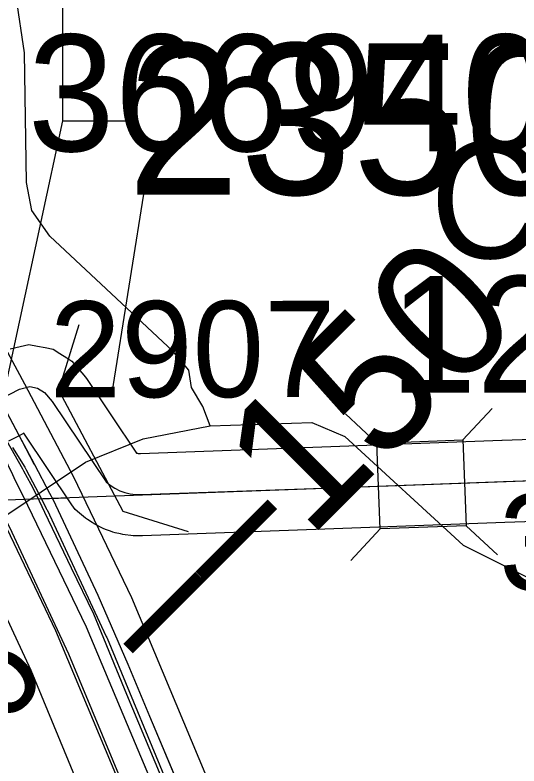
# Model space of a CAD drawing. Extents: x 128.7 to 185.5, y -21.4 to 12.6.
# Drawn here: x 147.308 to 147.675, y -0.494 to 0.053 of the extents above; entities that cross this region are included whole.
import ezdxf

# ---------------------------------------------------------------- set-up
doc = ezdxf.new("R2010")
doc.units = 0
for name, color, linetype in [('tdCoDivCarto', 7, 'Continuous'), ('tdCoHydroRiver', 7, 'Continuous'), ('tdCoPriCL', 7, 'Continuous'), ('tdCoPriDiv', 7, 'Continuous'), ('tdCoPrimary', 7, 'Continuous'), ('tdCoSecRdNmbr', 7, 'Continuous'), ('tdCoSecRteBand', 7, 'Continuous'), ('tdCoSecRteCL', 7, 'Continuous'), ('tdCoSectLine', 7, 'Continuous'), ('tdCoSectLinePart', 7, 'Continuous'), ('tdCoStrucDivPri', 7, 'Continuous'), ('tdCoStrucPriMaintName', 7, 'Continuous'), ('tdCoStrucSec', 7, 'Continuous'), ('tdCoStrucSecCoName', 7, 'Continuous'), ('tdCoStrucSecFHWANum', 7, 'Continuous'), ('tdCoSurfAsphalt', 7, 'Continuous'), ('tdCoSurfGravel', 7, 'Continuous'), ('tdStHwyPriRefPost1', 7, 'Continuous'), ('tdStHwyPriRefPost5', 7, 'Continuous')]:
    doc.layers.add(name, color=color, linetype=linetype)

msp = doc.modelspace()

# ---------------------------------------------------------------- linework, layer by layer
at = {"layer": 'tdCoDivCarto'}
for p, q in [((147.3111, -0.25296), (147.29804, -0.22824)), ((147.3111, -0.25296), (147.29804, -0.22824)), ((147.32218, -0.27394), (147.3111, -0.25296)), ((147.32218, -0.27394), (147.3111, -0.25296)), ((147.3224, -0.27436), (147.32218, -0.27394)), ((147.33339, -0.29516), (147.3224, -0.27436)), ((147.30734, -0.28342), (147.31715, -0.30373)), ((147.33604, -0.30016), (147.33339, -0.29516)), ((147.36859, -0.36946), (147.33604, -0.30016)), ((147.31715, -0.30373), (147.35996, -0.39231)), ((147.39054, -0.41977), (147.36859, -0.36946)), ((147.35996, -0.39231), (147.3898, -0.46333)), ((147.40632, -0.45774), (147.39054, -0.41977)), ((147.45811, -0.5808), (147.40632, -0.45774)), ((147.3898, -0.46333), (147.44874, -0.60365))]:
    msp.add_line(p, q, dxfattribs=at)
for points in [[(147.3108, -0.2524), (147.29774, -0.22768)], [(147.3111, -0.25296), (147.29804, -0.22824)], [(147.32189, -0.27339), (147.3108, -0.2524)], [(147.32218, -0.27394), (147.3111, -0.25296)], [(147.61636, -0.9173), (147.60656, -0.90558), (147.58782, -0.87846), (147.57697, -0.85897), (147.57007, -0.8464), (147.55823, -0.82001), (147.54516, -0.78918), (147.50669, -0.69794), (147.45811, -0.5808), (147.40632, -0.45774), (147.39054, -0.41977), (147.36859, -0.36946), (147.33604, -0.30016), (147.33339, -0.29516), (147.3224, -0.27436), (147.32189, -0.27339)], [(147.61677, -0.91778), (147.60656, -0.90558), (147.58782, -0.87846), (147.57697, -0.85897), (147.57007, -0.8464), (147.55823, -0.82001), (147.54516, -0.78918), (147.50669, -0.69794), (147.45811, -0.5808), (147.40632, -0.45774), (147.39054, -0.41977), (147.36859, -0.36946), (147.33604, -0.30016), (147.33339, -0.29516), (147.3224, -0.27436), (147.32218, -0.27394)], [(147.61677, -0.91778), (147.60656, -0.90558), (147.58782, -0.87846), (147.57697, -0.85897), (147.57007, -0.8464), (147.55823, -0.82001), (147.54516, -0.78918), (147.50669, -0.69794), (147.45811, -0.5808), (147.40632, -0.45774), (147.39054, -0.41977), (147.36859, -0.36946), (147.33604, -0.30016), (147.33339, -0.29516), (147.3224, -0.27436), (147.32218, -0.27394)], [(147.3063, -0.28127), (147.30734, -0.28342), (147.31715, -0.30373), (147.35996, -0.39231), (147.3898, -0.46333), (147.44874, -0.60365), (147.50644, -0.74126), (147.53357, -0.80735), (147.54639, -0.8367), (147.55552, -0.85618), (147.56587, -0.87541), (147.57697, -0.89366), (147.58905, -0.91167), (147.60188, -0.9272), (147.60351, -0.92888)], [(147.3063, -0.28127), (147.30734, -0.28342), (147.31715, -0.30373), (147.35996, -0.39231), (147.3898, -0.46333), (147.44874, -0.60365), (147.50644, -0.74126), (147.53357, -0.80735), (147.54639, -0.8367), (147.55552, -0.85618), (147.56587, -0.87541), (147.57697, -0.89366), (147.58905, -0.91167), (147.60188, -0.9272), (147.60351, -0.92888)], [(147.3063, -0.28127), (147.30734, -0.28342), (147.31715, -0.30373), (147.35996, -0.39231), (147.3898, -0.46333), (147.44874, -0.60365), (147.50644, -0.74126), (147.53357, -0.80735), (147.54639, -0.8367), (147.55552, -0.85618), (147.56587, -0.87541), (147.57697, -0.89366), (147.58905, -0.91167), (147.60188, -0.9272), (147.60351, -0.92888)]]:
    msp.add_lwpolyline(points, dxfattribs=at)
at = {"layer": 'tdCoHydroRiver'}
for points in [[(147.45009, -0.24582), (147.44489, -0.23179), (147.43655, -0.21786), (147.43456, -0.2053), (147.42306, -0.19148), (147.33351, -0.10763), (147.32028, -0.08912), (147.31645, -0.06874), (147.31492, 0.02589), (147.30885, 0.06673)], [(146.7515, -0.78953), (146.7921, -0.72823), (146.83055, -0.64964), (146.8538, -0.58891), (146.85665, -0.57935), (146.87362, -0.56774), (146.88714, -0.54679), (146.92867, -0.51386), (146.99427, -0.44543), (147.0214, -0.40667), (147.03975, -0.38871), (147.06462, -0.37684), (147.21899, -0.36861), (147.25783, -0.34998), (147.29458, -0.31563), (147.35944, -0.27247), (147.40149, -0.25531), (147.45009, -0.24582), (147.52418, -0.24339), (147.54819, -0.25365), (147.63443, -0.33287), (147.69059, -0.36101)]]:
    msp.add_lwpolyline(points, dxfattribs=at)
at = {"layer": 'tdCoPriCL'}
msp.add_lwpolyline([(147.55161, -0.82857), (147.47746, -0.652), (147.38939, -0.44165), (147.36535, -0.38317), (147.34932, -0.3495), (147.32988, -0.30892), (147.32396, -0.29661), (147.3237, -0.29611), (147.3198, -0.28874), (147.31459, -0.27887), (147.31383, -0.27744), (147.30217, -0.25676), (147.28984, -0.23166), (147.28914, -0.23056), (147.27441, -0.20364), (147.26339, -0.18321), (147.1771, -0.01588), (147.14274, 0.04701), (147.12681, 0.07468)], dxfattribs=at)
at = {"layer": 'tdCoPriDiv'}
for points in [[(146.76342, 0.52169), (146.94883, 0.34291), (147.01462, 0.27622), (147.06899, 0.21336), (147.11989, 0.14086), (147.15244, 0.09029), (147.2036, -0.00182), (147.28993, -0.16921), (147.31501, -0.21534), (147.35075, -0.2831), (147.39278, -0.37102), (147.57902, -0.81635)], [(147.5242, -0.84079), (147.33791, -0.39533), (147.29717, -0.31013), (147.26327, -0.24577), (147.23686, -0.19721), (147.15061, -0.02995), (147.10119, 0.05907), (147.07004, 0.10746), (147.02203, 0.17584), (146.96994, 0.23608), (146.90666, 0.30022), (146.7216, 0.47867)]]:
    msp.add_lwpolyline(points, dxfattribs=at)
at = {"layer": 'tdCoPrimary'}
for p, q in [((147.3111, -0.25296), (147.29804, -0.22824)), ((147.3111, -0.25296), (147.29804, -0.22824)), ((147.32218, -0.27394), (147.3111, -0.25296)), ((147.32218, -0.27394), (147.3111, -0.25296))]:
    msp.add_line(p, q, dxfattribs=at)
for points in [[(147.11236, 0.08117), (147.12938, 0.05133), (147.1607, -0.00514), (147.1824, -0.04632), (147.24504, -0.16617), (147.25637, -0.1872), (147.26738, -0.20763), (147.28189, -0.23454), (147.28256, -0.23579), (147.29582, -0.26039), (147.29954, -0.26728), (147.3063, -0.28127), (147.30734, -0.28342), (147.31715, -0.30373), (147.35996, -0.39231), (147.3898, -0.46333), (147.44874, -0.60365), (147.50644, -0.74126), (147.53357, -0.80735)], [(147.54516, -0.78918), (147.50669, -0.69794), (147.45811, -0.5808), (147.40632, -0.45774), (147.39054, -0.41977), (147.36859, -0.36946), (147.33604, -0.30016), (147.33339, -0.29516), (147.3224, -0.27436), (147.32218, -0.27394), (147.3111, -0.25296), (147.29804, -0.22824), (147.29716, -0.22657), (147.28309, -0.19996), (147.27225, -0.17944), (147.25786, -0.1522), (147.19079, -0.0252), (147.16612, 0.02117), (147.13481, 0.07789)], [(147.61677, -0.91778), (147.60656, -0.90558), (147.58782, -0.87846), (147.57697, -0.85897), (147.57007, -0.8464), (147.55823, -0.82001), (147.54516, -0.78918), (147.50669, -0.69794), (147.45811, -0.5808), (147.40632, -0.45774), (147.39054, -0.41977), (147.36859, -0.36946), (147.33604, -0.30016), (147.33339, -0.29516), (147.3224, -0.27436), (147.32218, -0.27394)], [(147.61677, -0.91778), (147.60656, -0.90558), (147.58782, -0.87846), (147.57697, -0.85897), (147.57007, -0.8464), (147.55823, -0.82001), (147.54516, -0.78918), (147.50669, -0.69794), (147.45811, -0.5808), (147.40632, -0.45774), (147.39054, -0.41977), (147.36859, -0.36946), (147.33604, -0.30016), (147.33339, -0.29516), (147.3224, -0.27436), (147.32218, -0.27394)], [(147.3063, -0.28127), (147.30734, -0.28342), (147.31715, -0.30373), (147.35996, -0.39231), (147.3898, -0.46333), (147.44874, -0.60365), (147.50644, -0.74126), (147.53357, -0.80735), (147.54639, -0.8367), (147.55552, -0.85618), (147.56587, -0.87541), (147.57697, -0.89366), (147.58905, -0.91167), (147.60188, -0.9272), (147.60351, -0.92888)], [(147.3063, -0.28127), (147.30734, -0.28342), (147.31715, -0.30373), (147.35996, -0.39231), (147.3898, -0.46333), (147.44874, -0.60365), (147.50644, -0.74126), (147.53357, -0.80735), (147.54639, -0.8367), (147.55552, -0.85618), (147.56587, -0.87541), (147.57697, -0.89366), (147.58905, -0.91167), (147.60188, -0.9272), (147.60351, -0.92888)]]:
    msp.add_lwpolyline(points, dxfattribs=at)
at = {"layer": 'tdCoSecRteBand'}
for points in [[(147.30452, -0.18992), (147.31194, -0.18816), (147.31814, -0.18668), (147.32441, -0.18785), (147.33007, -0.18891), (147.33583, -0.18999), (147.34076, -0.19316), (147.34571, -0.19634), (147.34951, -0.19879), (147.35243, -0.20225), (147.35808, -0.20897), (147.35911, -0.21019), (147.36001, -0.21152), (147.39653, -0.26571), (147.39678, -0.2658), (147.39723, -0.26591), (147.39769, -0.26596), (147.39934, -0.26597)], [(147.39934, -0.26597), (147.53142, -0.2613), (147.66258, -0.25637), (147.66264, -0.25637), (147.6627, -0.25637), (147.83105, -0.2507), (147.95872, -0.24577), (147.95882, -0.24577), (147.95891, -0.24576), (148.06485, -0.24235), (148.07138, -0.24166), (148.07809, -0.24014), (148.08229, -0.23919), (148.09575, -0.23572), (148.11636, -0.22661), (148.15007, -0.20262)], [(147.83315, -0.31066), (147.66477, -0.31633), (147.53364, -0.32126), (147.5336, -0.32126), (147.53357, -0.32127), (147.4009, -0.32595), (147.40033, -0.32597), (147.39976, -0.32597), (147.39579, -0.32596), (147.39403, -0.32596), (147.39229, -0.32575), (147.38834, -0.32527), (147.38659, -0.32506), (147.38489, -0.32465), (147.38102, -0.32372), (147.37931, -0.32331), (147.37766, -0.3227), (147.37393, -0.32132), (147.37229, -0.32072), (147.37072, -0.31992), (147.36718, -0.31812), (147.36561, -0.31732), (147.36415, -0.31635), (147.36084, -0.31414), (147.35938, -0.31317), (147.35804, -0.31203), (147.35501, -0.30946), (147.35186, -0.30679), (147.34956, -0.30337), (147.31451, -0.25136), (147.31103, -0.25317), (147.3034, -0.25715)], [(147.30626, -0.26165), (147.31514, -0.27595), (147.31575, -0.27694), (147.31629, -0.27798), (147.3275, -0.29963), (147.33084, -0.30609), (147.33112, -0.30663), (147.33137, -0.30717), (147.37453, -0.3994), (147.37482, -0.40002), (147.37508, -0.40065), (147.42386, -0.51865)], [(147.36846, -0.5417), (147.31989, -0.42421), (147.27728, -0.33314)]]:
    msp.add_lwpolyline(points, dxfattribs=at)
at = {"layer": 'tdCoSecRteCL'}
for points in [[(147.25929, -0.24633), (147.28189, -0.23454), (147.28952, -0.23056), (147.29716, -0.22657), (147.31147, -0.21911), (147.31889, -0.21734), (147.32454, -0.2184), (147.32948, -0.22158), (147.33513, -0.22829), (147.37444, -0.2866), (147.37747, -0.28917), (147.38077, -0.29138), (147.38432, -0.29318), (147.38805, -0.29455), (147.39191, -0.29549), (147.39586, -0.29596), (147.39984, -0.29597), (147.53251, -0.29128), (147.66371, -0.28635), (147.83214, -0.28068)], [(147.5148, -0.81162), (147.46795, -0.70138), (147.45044, -0.65823), (147.39618, -0.53024), (147.34735, -0.41211), (147.3042, -0.31988), (147.30085, -0.31342), (147.28965, -0.29177), (147.28077, -0.27747), (147.26622, -0.25946), (147.25929, -0.24633)]]:
    msp.add_lwpolyline(points, dxfattribs=at)
at = {"layer": 'tdCoSectLine'}
msp.add_lwpolyline([(146.96419, -0.31227), (147.96345, -0.27562)], dxfattribs=at)
at = {"layer": 'tdCoSectLinePart'}
msp.add_lwpolyline([(147.32674, -0.29898), (147.34638, -0.29825)], dxfattribs=at)
at = {"layer": 'tdCoStrucDivPri'}
msp.add_lwpolyline([(147.43449, -0.32308), (147.38671, -0.30834), (147.33999, -0.21993), (147.35473, -0.17215)], dxfattribs=at)
at = {"layer": 'tdCoStrucPriMaintName'}
msp.add_line((147.34277, -0.02366), (147.27593, -0.33301), dxfattribs=at)
msp.add_line((147.34277, -0.02366), (147.27593, -0.33301), dxfattribs=at)
msp.add_line((147.34277, -0.02366), (147.27593, -0.33301), dxfattribs=at)
msp.add_lwpolyline([(147.3762, 0.10733), (147.34277, 0.10733), (147.34277, -0.02366), (147.39569, -0.02366)], dxfattribs=at)
msp.add_lwpolyline([(147.3762, 0.10733), (147.34277, 0.10733), (147.34277, -0.02366), (147.39569, -0.02366)], dxfattribs=at)
msp.add_lwpolyline([(147.3762, 0.10733), (147.34277, 0.10733), (147.34277, -0.02366), (147.39569, -0.02366)], dxfattribs=at)
at = {"layer": 'tdCoStrucSec'}
for p, q in [((147.63408, -0.25613), (147.65537, -0.23318)), ((147.57153, -0.25848), (147.54858, -0.2372)), ((147.57388, -0.32104), (147.55259, -0.34398)), ((147.63644, -0.31868), (147.65938, -0.33997))]:
    msp.add_line(p, q, dxfattribs=at)
msp.add_lwpolyline([(147.57153, -0.25848), (147.63408, -0.25613), (147.63644, -0.31868), (147.57388, -0.32104)], close=True, dxfattribs=at)
at = {"layer": 'tdCoStrucSecFHWANum'}
msp.add_line((147.40337, -0.06655), (147.37855, -0.22194), dxfattribs=at)
at = {"layer": 'tdCoSurfAsphalt'}
msp.add_lwpolyline([(147.5365, -0.86316), (147.5148, -0.81162), (147.46795, -0.70138), (147.45044, -0.65823), (147.39618, -0.53024), (147.34735, -0.41211), (147.3042, -0.31988), (147.30085, -0.31342)], dxfattribs=at)
at = {"layer": 'tdCoSurfGravel'}
for points in [[(147.28952, -0.23056), (147.29716, -0.22657), (147.31147, -0.21911), (147.31889, -0.21734), (147.32454, -0.2184), (147.32948, -0.22158), (147.33513, -0.22829), (147.37444, -0.2866), (147.37747, -0.28917), (147.38077, -0.29138)], [(147.38077, -0.29138), (147.38432, -0.29318), (147.38805, -0.29455), (147.39191, -0.29549), (147.39586, -0.29596), (147.39984, -0.29597), (147.53251, -0.29128), (147.66371, -0.28635), (147.83214, -0.28068), (147.95988, -0.27575), (148.06691, -0.2723), (148.07628, -0.27131), (148.08472, -0.2694)]]:
    msp.add_lwpolyline(points, dxfattribs=at)

# ---------------------------------------------------------------- texts
at = {"layer": 'tdCoSecRdNmbr'}
for s, rotation, p in [('2907', 0.112, (147.33333, -0.22518)), ('3203', 0.1122, (147.66045, -0.36564)), ('3206', 45.1107, (147.18679, -0.57822))]:
    msp.add_text(s, height=0.07, rotation=rotation, dxfattribs=at).set_placement(p)
at = {"layer": 'tdCoStrucPriMaintName'}
msp.add_text('23503L061', height=0.11, dxfattribs=at).set_placement((147.38985, -0.0774))
msp.add_text('23503L061', height=0.11, dxfattribs=at).set_placement((147.38985, -0.0774))
msp.add_text('23503L061', height=0.11, dxfattribs=at).set_placement((147.38985, -0.0774))
at = {"layer": 'tdCoStrucSecCoName'}
msp.add_text('C-3280', height=0.085, dxfattribs=at).set_placement((147.61014, -0.1238))
at = {"layer": 'tdCoStrucSecFHWANum'}
for s, p in [('366940', (147.31737, -0.04589)), ('125181', (147.58086, -0.22181))]:
    msp.add_text(s, height=0.085, dxfattribs=at).set_placement(p)
at = {"layer": 'tdStHwyPriRefPost1'}
msp.add_text('‒‒150', height=0.1, rotation=45, dxfattribs=at).set_placement((147.41641, -0.43427))
at = {"layer": 'tdStHwyPriRefPost5'}
msp.add_text('‒‒150', height=0.1, rotation=45, dxfattribs=at).set_placement((147.41641, -0.43427))

doc.saveas('drawing.dxf')
